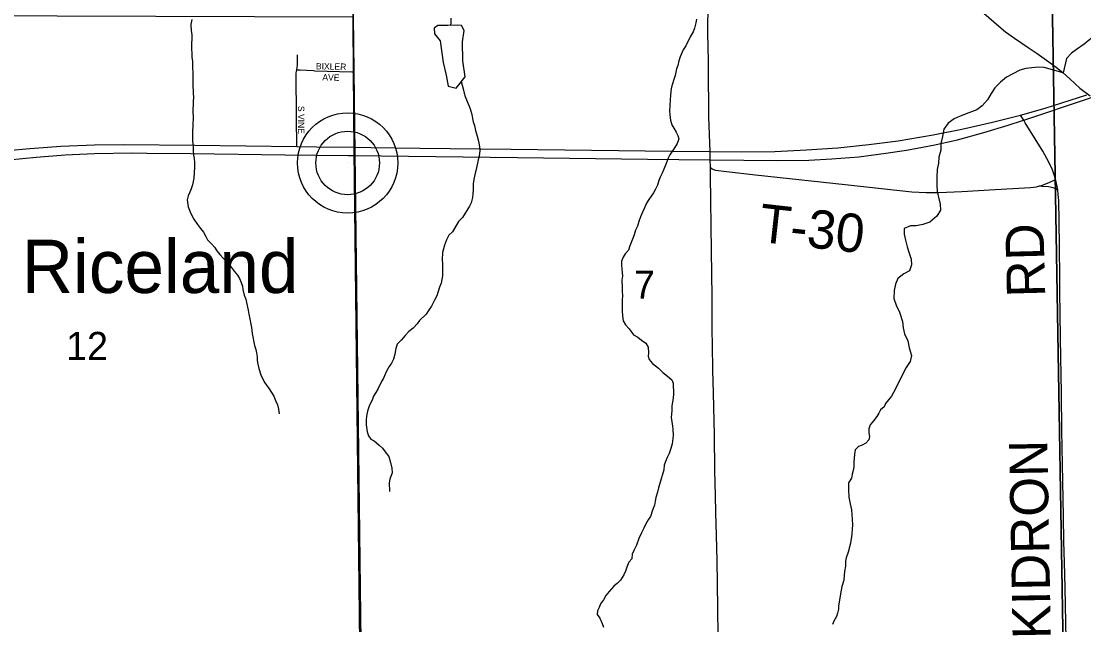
# Model space of a CAD drawing. Extents: x 1985906 to 2360102, y 891258 to 1222054.
# Drawn here: x 2169342 to 2177669, y 1015827 to 1020555 of the extents above; entities that cross this region are included whole.
import ezdxf

# ---------------------------------------------------------------- set-up
doc = ezdxf.new("R2010")
doc.units = 0
for name, color, linetype in [('GM_X_County_Road', 7, 'Continuous'), ('GM_X_County_Road_Text', 7, 'Continuous'), ('GM_X_Major_River', 7, 'Continuous'), ('GM_X_Minor_Lake', 7, 'Continuous'), ('GM_X_Minor_River', 7, 'Continuous'), ('GM_X_Section', 7, 'Continuous'), ('GM_X_Section_Text', 7, 'Continuous'), ('GM_X_State_Route', 7, 'Continuous'), ('GM_X_Township', 7, 'Continuous'), ('GM_X_Township_Road', 7, 'Continuous'), ('GM_X_Township_Road_Text', 7, 'Continuous'), ('GM_X_Township_Subdivision', 7, 'Continuous'), ('GM_X_Township_Subdivision_Text', 7, 'Continuous'), ('GM_X_Unincorporated', 7, 'Continuous'), ('GM_X_Unincorporated_Location', 7, 'Continuous'), ('GM_X_Unincorporated_Text', 7, 'Continuous'), ('GM_X_US_Route', 7, 'Continuous')]:
    doc.layers.add(name, color=color, linetype=linetype)

msp = doc.modelspace()

# ---------------------------------------------------------------- linework, layer by layer
at = {"layer": 'GM_X_County_Road'}
for points in [[(2177198.5, 1019780.3), (2177173.7, 1019820.4)], [(2177448.3, 1019315.5), (2177440.4, 1019344.3), (2177423.8, 1019391), (2177403.7, 1019436.2), (2177380.9, 1019480.1), (2177348.6, 1019537.3), (2177210.7, 1019760.4), (2177198.5, 1019780.3)], [(2177464.8, 1019234.8), (2177463.1, 1019248), (2177453.5, 1019296.6), (2177448.3, 1019315.5)], [(2177540.7, 1014926.6), (2177541, 1014986.7), (2177538.5, 1015150.8), (2177535.4, 1015314.8), (2177533.5, 1015478.7), (2177530.6, 1015708.3), (2177523.1, 1016118.2), (2177518.4, 1016315), (2177513.6, 1016478.9), (2177510.9, 1016675.4), (2177502.5, 1017085.2), (2177497.8, 1017347.5), (2177493.9, 1017642.7), (2177486, 1018069), (2177484.4, 1018265.8), (2177482.8, 1018429.8), (2177481.8, 1018544.4), (2177478.5, 1018789.7), (2177476.9, 1018986), (2177473.7, 1019149.8), (2177469.6, 1019199), (2177464.8, 1019234.8)]]:
    msp.add_lwpolyline(points, dxfattribs=at)
at = {"layer": 'GM_X_Major_River'}
msp.add_lwpolyline([(2176209.6, 1021182.2), (2176272.1, 1021132.6), (2176328.5, 1021093), (2176369, 1021041.2), (2176447.8, 1020965.7), (2176506.2, 1020918.1), (2176566.8, 1020864.5), (2176641.4, 1020803), (2176701.9, 1020757.4), (2176760.3, 1020711.8), (2176836.9, 1020658.3), (2176903.5, 1020602.7), (2176986.2, 1020531.3), (2177054.8, 1020471.7), (2177125.3, 1020422.2), (2177183.7, 1020382.6), (2177234.1, 1020348.9), (2177304.6, 1020303.4), (2177377.1, 1020249.9), (2177453.7, 1020194.4), (2177508.1, 1020150.7), (2177558.6, 1020105.1), (2177639.3, 1020031.6), (2177720, 1019970.1)], dxfattribs=at)
at = {"layer": 'GM_X_Minor_Lake'}
for points in [[(2172579.3, 1020501.7), (2172579.6, 1020455.6), (2172626.1, 1020401.8), (2172649.4, 1020231.7), (2172672.1, 1020133.7), (2172686.8, 1020047.6), (2172751, 1020030.1), (2172820.4, 1020120.8), (2172803.5, 1020244.9), (2172800.4, 1020393.2), (2172813.7, 1020483.5), (2172793.4, 1020521.4), (2172763.4, 1020523.2)], [(2172763.4, 1020523.2), (2172685.4, 1020522.6), (2172634.7, 1020522.6), (2172607.8, 1020520.6), (2172579.3, 1020501.7)]]:
    msp.add_lwpolyline(points, dxfattribs=at)
at = {"layer": 'GM_X_Minor_River'}
for points in [[(2170679.8, 1020569.4), (2170672.1, 1020529.2), (2170674.6, 1020481.1), (2170678.8, 1020451), (2170679.1, 1020418.9), (2170675.5, 1020374.7), (2170677.8, 1020334.5)], [(2172709.5, 1020579.9), (2172707.8, 1020545.8), (2172707.3, 1020522.8)], [(2174632.9, 1020571.5), (2174629.1, 1020543.4), (2174617.4, 1020501.1), (2174607.6, 1020472.9), (2174583.8, 1020432.6), (2174550.3, 1020362), (2174528.5, 1020331.7), (2174504.9, 1020277.3), (2174495.1, 1020245.1), (2174487.4, 1020208.9), (2174477.6, 1020182.8), (2174465.9, 1020130.4), (2174456.2, 1020098.3), (2174446.4, 1020066), (2174438.6, 1020039.9), (2174432.8, 1020009.7), (2174429.1, 1019971.5), (2174427.4, 1019943.4), (2174425.9, 1019887.2), (2174422.1, 1019855), (2174424.4, 1019818.9), (2174430.8, 1019780.8), (2174441.1, 1019742.8), (2174455.4, 1019716.8), (2174473.7, 1019686.8), (2174488, 1019658.8), (2174496.3, 1019632.8), (2174482.5, 1019598.5), (2174460.7, 1019562.2), (2174425, 1019507.7), (2174411.2, 1019481.5), (2174395.5, 1019441.2), (2174377.8, 1019396.9), (2174364, 1019364.7), (2174350.2, 1019334.4), (2174338.4, 1019306.2), (2174328.7, 1019272), (2174312.9, 1019239.8), (2174297.1, 1019211.5), (2174261.4, 1019159), (2174243.5, 1019130.8), (2174225.8, 1019092.5)], [(2177780.6, 1020469), (2177716.6, 1020411.8), (2177672.9, 1020375.3), (2177611.3, 1020332.6), (2177573.6, 1020306.1), (2177534, 1020263.6), (2177508.1, 1020150.7)], [(2170677.8, 1020334.5), (2170680.1, 1020306.4), (2170680.3, 1020274.3), (2170684.6, 1020240.2), (2170685.8, 1020103.7), (2170688.1, 1020065.6), (2170688.8, 1019989.3), (2170691, 1019959.2), (2170689.3, 1019927), (2170689.5, 1019900.9), (2170687.8, 1019866.8), (2170688.5, 1019784.5), (2170686.7, 1019758.4), (2170687, 1019728.3), (2170685.2, 1019700.2), (2170683.6, 1019654), (2170683.9, 1019615.8), (2170688.3, 1019577.7), (2170690.6, 1019539.6), (2170692.9, 1019505.4), (2170697.1, 1019479.4), (2170699.4, 1019449.3), (2170699.7, 1019409.1), (2170698, 1019371), (2170694.4, 1019326.8), (2170690.6, 1019300.6), (2170684.8, 1019272.5), (2170675, 1019242.3), (2170663.2, 1019216.1), (2170651.4, 1019187.9), (2170641.6, 1019155.7), (2170650.1, 1019101.5), (2170670.6, 1019049.5), (2170695.1, 1019003.5), (2170723.6, 1018963.6), (2170747.9, 1018931.7), (2170770.3, 1018901.8), (2170788.6, 1018869.8), (2170802.9, 1018841.8), (2170833.3, 1018811.9), (2170855.6, 1018786), (2170875.9, 1018756), (2170898.2, 1018728.1), (2170926.6, 1018696.2), (2170959, 1018664.4), (2170979.3, 1018638.4), (2171011.8, 1018596.5), (2171036.1, 1018566.6), (2171052.4, 1018540.7), (2171064.7, 1018508.6), (2171075, 1018480.6), (2171079.2, 1018452.5), (2171089.6, 1018408.4), (2171102, 1018378.4), (2171108.2, 1018352.4), (2171120.7, 1018292.2), (2171125, 1018260.2), (2171133.4, 1018224.1), (2171141.8, 1018182), (2171146, 1018155.9), (2171152.4, 1018109.8), (2171156.7, 1018083.7), (2171165, 1018041.6), (2171171.3, 1018015.6), (2171179.6, 1017983.5), (2171185.8, 1017957.5), (2171190.1, 1017927.4), (2171192.4, 1017897.3), (2171196.6, 1017869.2), (2171204.9, 1017835.2), (2171219.4, 1017785.1), (2171233.7, 1017755.1), (2171252.1, 1017723.1), (2171284.6, 1017675.2), (2171302.9, 1017647.2), (2171321.2, 1017617.3), (2171335.5, 1017585.2), (2171349.9, 1017549.2), (2171358.2, 1017517.2), (2171364.5, 1017479.1)], [(2177508.1, 1020150.7), (2177358.6, 1020193.8), (2177314.4, 1020195.6), (2177262.2, 1020189.3), (2177213.9, 1020185), (2177167.8, 1020170.7), (2177063.6, 1020118), (2177017.6, 1020077.6), (2176971.6, 1020033.2), (2176943.7, 1019988.9), (2176913.8, 1019940.6), (2176873.9, 1019892.3), (2176829.9, 1019861.9), (2176767.7, 1019837.5), (2176701.5, 1019811.1), (2176653.4, 1019790.8), (2176607.4, 1019756.4), (2176573.5, 1019710.1), (2176561.8, 1019651.8), (2176548, 1019597.6), (2176548.3, 1019545.5), (2176534.5, 1019491.2), (2176530.8, 1019443.1), (2176521, 1019394.9), (2176517.3, 1019334.7), (2176517.7, 1019272.5), (2176520, 1019218.4), (2176534.3, 1019166.3), (2176544.6, 1019122.2), (2176546.9, 1019076.1), (2176517, 1019027.8), (2176463, 1018981.4), (2176406.9, 1018963), (2176356.7, 1018952.7), (2176310.4, 1018952.4), (2176260.3, 1018932.1), (2176260.6, 1018886), (2176272.9, 1018839.9), (2176285.2, 1018787.8), (2176301.6, 1018737.8), (2176315.9, 1018691.7), (2176320.2, 1018647.6), (2176302.4, 1018599.4), (2176258.3, 1018575.1), (2176212.3, 1018538.7), (2176192.4, 1018494.5), (2176182.7, 1018446.3), (2176181, 1018384.1), (2176199.4, 1018332), (2176223.8, 1018276), (2176248.3, 1018201.9), (2176252.6, 1018153.8), (2176265, 1018105.8), (2176291.4, 1018051.7), (2176301.8, 1017995.6), (2176318.2, 1017937.6), (2176308.4, 1017889.4), (2176276.5, 1017843.1), (2176178.8, 1017647.8)], [(2172790.8, 1020082.1), (2172804.5, 1020026.6), (2172812.8, 1019992.5), (2172821.1, 1019964.5), (2172837.5, 1019926.5), (2172851.8, 1019890.4), (2172864.1, 1019860.4), (2172872.5, 1019824.4), (2172878.7, 1019794.3), (2172885, 1019766.2), (2172893.3, 1019738.2), (2172901.6, 1019698.1), (2172916.1, 1019654.1), (2172926.4, 1019616), (2172932.8, 1019571.9)], [(2172932.8, 1019571.9), (2172935.1, 1019543.8), (2172931.5, 1019497.6), (2172923.7, 1019469.4), (2172908.3, 1019393), (2172900.5, 1019364.8), (2172888.8, 1019314.5), (2172883.1, 1019280.3), (2172883.4, 1019240.2), (2172881.8, 1019200), (2172878, 1019173.9), (2172868.3, 1019131.7), (2172854.5, 1019105.4), (2172801, 1019018.7), (2172769.2, 1018986.3), (2172721.7, 1018905.6), (2172693.8, 1018879.3), (2172676, 1018843), (2172660.3, 1018800.7), (2172644.7, 1018744.3), (2172641.2, 1018686.1), (2172643.5, 1018658), (2172644, 1018587.7), (2172642.3, 1018561.6), (2172632.7, 1018503.3), (2172620.9, 1018473.1), (2172599.4, 1018402.7), (2172583.6, 1018376.4), (2172558, 1018322), (2172538.1, 1018295.8), (2172514.3, 1018259.4), (2172464.5, 1018210.8), (2172444.7, 1018184.6), (2172414.9, 1018150.2), (2172380.9, 1018125.8), (2172351.1, 1018093.4), (2172319.3, 1018057.1), (2172289.5, 1018024.7), (2172277.7, 1017992.5), (2172270, 1017948.2), (2172258.3, 1017908), (2172244.5, 1017877.8), (2172224.7, 1017849.5), (2172204.9, 1017813.2), (2172181.3, 1017758.8), (2172165.4, 1017732.5), (2172139.8, 1017678.1), (2172120, 1017645.8), (2172102.2, 1017617.6), (2172092.4, 1017587.4), (2172072.7, 1017547.1), (2172057, 1017500.8), (2172047.3, 1017462.5), (2172045.5, 1017430.4), (2172045.8, 1017394.3), (2172054.4, 1017338.1), (2172062.6, 1017308.1), (2172082.9, 1017282.1), (2172109.1, 1017268.3), (2172147.6, 1017234.5), (2172173.9, 1017210.6), (2172194.2, 1017182.7), (2172222.6, 1017144.7), (2172235.1, 1017098.7), (2172245.5, 1017054.6), (2172247.8, 1017018.5), (2172232.1, 1016968.1), (2172226.4, 1016938), (2172226.9, 1016871.7)], [(2174225.8, 1019092.5), (2174212, 1019060.3), (2174196.3, 1019022), (2174182.5, 1018985.7), (2174172.8, 1018949.5), (2174157, 1018917.3), (2174145.3, 1018881), (2174131.5, 1018846.8), (2174111.9, 1018794.4), (2174100.1, 1018762.2), (2174076.3, 1018733.9), (2174058.4, 1018705.7), (2174046.6, 1018675.4), (2174046.9, 1018643.3), (2174049.2, 1018613.2), (2174051.4, 1018587.2), (2174053.7, 1018557), (2174049.9, 1018526.9), (2174050.4, 1018472.7), (2174052.6, 1018440.6), (2174052.9, 1018404.4), (2174051.2, 1018372.3), (2174052, 1018284), (2174054.3, 1018247.9), (2174060.6, 1018207.8), (2174079, 1018175.8), (2174105.3, 1018145.9), (2174139.9, 1018098), (2174174.1, 1018080.2), (2174202.4, 1018056.3), (2174236.8, 1018032.5), (2174255.1, 1018002.5), (2174257.5, 1017958.4), (2174255.7, 1017932.3), (2174261.9, 1017906.2), (2174290.3, 1017874.3), (2174336.8, 1017836.6), (2174371.2, 1017804.7), (2174405.6, 1017774.9), (2174440, 1017747), (2174452.2, 1017719), (2174453, 1017632.7), (2174451.2, 1017604.6), (2174445.5, 1017570.4), (2174441.7, 1017542.3), (2174442, 1017506.1), (2174438.2, 1017478), (2174436.5, 1017449.9), (2174440.7, 1017417.8), (2174445, 1017383.7), (2174449.3, 1017355.6), (2174451.7, 1017313.5), (2174447.9, 1017285.3), (2174442.2, 1017245.1), (2174432.5, 1017208.9), (2174420.8, 1017168.7), (2174405, 1017136.4), (2174391.2, 1017106.2), (2174381.4, 1017078), (2174377.7, 1017041.8), (2174366, 1016995.5), (2174356.2, 1016969.4), (2174336.7, 1016898.9), (2174329, 1016866.7), (2174315.3, 1016824.5), (2174311.5, 1016796.3), (2174305.7, 1016764.2), (2174290, 1016723.9), (2174274.4, 1016675.6), (2174256.5, 1016649.3), (2174234.7, 1016613), (2174220.9, 1016584.8), (2174203.2, 1016546.5), (2174183.5, 1016504.2), (2174163.8, 1016449.8), (2174146.1, 1016415.5), (2174130.3, 1016381.3), (2174126.6, 1016343.1), (2174102.7, 1016316.8), (2174089, 1016278.5), (2174077.2, 1016246.3), (2174063.4, 1016218.1), (2174039.7, 1016177.7), (2174013.8, 1016153.4), (2173985.9, 1016129.1), (2173950.1, 1016086.7), (2173924.3, 1016056.3), (2173904.5, 1016022), (2173880.6, 1015991.7), (2173870.8, 1015963.5), (2173859, 1015937.3), (2173855.3, 1015907.2), (2173877.6, 1015879.3), (2173894, 1015837.2), (2173906.3, 1015809.2)], [(2176178.8, 1017647.8), (2176161.6, 1017618.5), (2176139.7, 1017590.2), (2176115.9, 1017559.9), (2176104.1, 1017533.7), (2176076.1, 1017511.4), (2176062.3, 1017485.2), (2176046.5, 1017459), (2176020.7, 1017424.6), (2175994.8, 1017392.3), (2175985.1, 1017362.1), (2175985.3, 1017332), (2175989.6, 1017301.9), (2175985.8, 1017275.8), (2175961.9, 1017249.5), (2175931.9, 1017233.2), (2175903.9, 1017224.9), (2175878.1, 1017196.6), (2175872.3, 1017164.4), (2175866.8, 1017098.1), (2175867.1, 1017064), (2175861.3, 1017035.8), (2175853.6, 1017005.7), (2175847.8, 1016975.5), (2175826, 1016939.2), (2175824.3, 1016911), (2175824.5, 1016884.9), (2175827, 1016826.7), (2175837.5, 1016774.6), (2175849.9, 1016726.5), (2175854.5, 1016654.3), (2175856.9, 1016608.1), (2175855.2, 1016580), (2175851.5, 1016537.8), (2175840.1, 1016465.4), (2175822.6, 1016395), (2175806.9, 1016352.7), (2175803.1, 1016326.6), (2175801.4, 1016286.4), (2175793.8, 1016244.2), (2175792, 1016216.1), (2175788.3, 1016175.9), (2175772.7, 1016127.6), (2175766.9, 1016097.4), (2175757.4, 1016039.1), (2175751.6, 1016004.9), (2175747.8, 1015976.8), (2175746.1, 1015950.7), (2175740.3, 1015918.5), (2175732.5, 1015892.4), (2175710.7, 1015856), (2175698.9, 1015829.8)]]:
    msp.add_lwpolyline(points, dxfattribs=at)
at = {"layer": 'GM_X_Section'}
for points in [[(2171939.8, 1020863), (2177420.1, 1020896), (2177510.9, 1015487.3), (2172009.3, 1015418.1), (2172003.2, 1015692.2), (2171943.9, 1020590.8)], [(2177420.1, 1020896), (2182857, 1020741), (2182923.5, 1015372.1), (2180741.3, 1015458.5), (2177510.9, 1015487.3)], [(2166528.3, 1020607.7), (2171943.9, 1020590.8), (2172003.2, 1015692.2), (2166548.2, 1015362.6)]]:
    msp.add_lwpolyline(points, close=True, dxfattribs=at)
at = {"layer": 'GM_X_State_Route'}
msp.add_lwpolyline([(2171952.4, 1019503), (2171952.4, 1019512.1), (2171952.3, 1019568.3), (2171952.2, 1019765.4), (2171949.9, 1020052.1), (2171948.8, 1020158.4), (2171947.5, 1020292.8), (2171946.8, 1020357.6), (2171945.9, 1020532.8), (2171944.5, 1020628.4), (2171941.8, 1020965.7), (2171937.1, 1021523.8), (2171931.9, 1022098.2), (2171929.6, 1022442.7), (2171926.2, 1022885.9), (2171924, 1023164.8), (2171921, 1023493.1), (2171914.7, 1024222.4)], dxfattribs=at)
at = {"layer": 'GM_X_Township'}
for points in [[(2177799.9, 994032), (2174813.9, 994019.4), (2172149.7, 993984.9), (2172123.2, 995676.9), (2172090.4, 999358.1), (2172068.5, 1004681), (2172011.5, 1014316.1), (2171951.8, 1019539.4), (2171946, 1020163.9), (2171903.6, 1026111.4), (2173808.9, 1026114.5), (2177595.5, 1026120.2), (2180901.6, 1026116.5)], [(2171903.6, 1026111.4), (2171946, 1020163.9), (2171951.8, 1019539.4), (2172011.5, 1014316.1), (2172068.5, 1004681), (2172090.4, 999358.1), (2172123.2, 995676.9)]]:
    msp.add_lwpolyline(points, dxfattribs=at)
at = {"layer": 'GM_X_Township_Road'}
for points in [[(2174740.2, 1019535.5), (2174731.8, 1019803.3), (2174730, 1019901.8), (2174729.4, 1020098.4), (2174727.3, 1020245.9), (2174724, 1020459), (2174724.6, 1020704.9), (2174727.2, 1021115), (2174727.5, 1021377.6), (2174730.3, 1021656.4), (2174732.7, 1021902.4), (2174736.3, 1022197.8), (2174744.6, 1022345.4), (2174767, 1022604.1)], [(2174741.9, 1019470.2), (2174740.2, 1019535.5)], [(2174743.2, 1019410.8), (2174741.9, 1019470.2)], [(2174743.2, 1019410.8), (2174747.7, 1019406.5), (2174757.7, 1019397.8), (2174767.7, 1019392.5), (2174784.3, 1019389.5), (2174869.8, 1019377.5), (2175097.8, 1019351.8), (2175798.8, 1019276.4), (2176320.5, 1019220), (2176434.6, 1019212.2), (2176532.6, 1019212.3), (2176712.5, 1019222.6), (2176974.2, 1019237.6), (2177250.9, 1019252.4), (2177298.2, 1019259.1), (2177321.7, 1019264.9)], [(2174833.5, 1014478.5), (2174832.4, 1014526.5), (2174826.6, 1014756.1), (2174810.8, 1015445), (2174804.9, 1015740.3), (2174801.2, 1015953.4), (2174797.5, 1016150.2), (2174795.6, 1016330.8), (2174790.3, 1016526.9), (2174786, 1016707.4), (2174784.2, 1016838.6), (2174778.9, 1017035.6), (2174773.9, 1017314.2), (2174766.6, 1017641.9), (2174763.4, 1017822.4), (2174758.3, 1018019.1), (2174757, 1018134), (2174755.9, 1018396.3), (2174751.1, 1018757), (2174744.6, 1019347.3), (2174743.2, 1019410.8)], [(2177321.7, 1019264.9), (2177345, 1019270.7), (2177403.7, 1019293.9), (2177435.9, 1019309.5), (2177448.3, 1019315.5)], [(2177321.7, 1019264.9), (2177340.6, 1019263.4), (2177393.7, 1019260.7), (2177406, 1019258.7), (2177417.2, 1019256.5), (2177426.7, 1019253.8), (2177435, 1019250.8), (2177452.8, 1019241.2), (2177464.8, 1019234.8)]]:
    msp.add_lwpolyline(points, dxfattribs=at)
at = {"layer": 'GM_X_Township_Subdivision'}
for points in [[(2171500.8, 1020174.5), (2171501.3, 1020177.9), (2171504.3, 1020193.3), (2171506.2, 1020212.8), (2171506.8, 1020237.1), (2171508, 1020282.3), (2171508.1, 1020292.9)], [(2171498.7, 1019920.9), (2171497.5, 1020029.2), (2171496.1, 1020095.5), (2171497.1, 1020141.8), (2171497.7, 1020150.4), (2171498.7, 1020161.3), (2171500.8, 1020174.5)], [(2171500.8, 1020174.5), (2171527, 1020173.2), (2171633.9, 1020168)], [(2171633.9, 1020168), (2171643.5, 1020167.5), (2171932.4, 1020158.9), (2171948.8, 1020158.4)], [(2171500.9, 1019574), (2171501.2, 1019587.8), (2171501.6, 1019618), (2171501.2, 1019635.7), (2171501, 1019677.3), (2171500.5, 1019696.1), (2171499.9, 1019716.5), (2171500.1, 1019736.2), (2171499.3, 1019766.5), (2171499.1, 1019799.5), (2171499.3, 1019865.2), (2171498.7, 1019920.9)]]:
    msp.add_lwpolyline(points, dxfattribs=at)
at = {"layer": 'GM_X_Unincorporated'}
for radius in [392.8, 249]:
    msp.add_circle((2171900.3, 1019444.8), radius, dxfattribs=at)
at = {"layer": 'GM_X_Unincorporated_Location'}
msp.add_line((2171900.3, 1019444.8), (2171900.3, 1019444.8), dxfattribs=at)
at = {"layer": 'GM_X_US_Route'}
for points in [[(2169234.7, 1019541.2), (2169408.3, 1019558), (2169653.7, 1019575.2), (2169915.9, 1019586.7), (2170145.5, 1019589.5), (2170703.4, 1019583.5), (2171500.9, 1019574), (2171655.1, 1019572.1), (2171952.3, 1019568.3), (2172081.4, 1019566.6), (2172465.9, 1019560.2), (2173180.9, 1019553.9), (2174231.2, 1019540.7), (2174448.2, 1019538.3), (2174740.2, 1019535.5), (2174985.6, 1019533.2), (2175248.7, 1019534.9), (2175494.9, 1019546.8), (2175740.5, 1019563.4), (2175985.9, 1019588.9), (2176213.3, 1019619.3), (2176488.7, 1019664.6), (2176714.3, 1019709.8), (2176954.7, 1019764.5), (2177161.8, 1019817), (2177173.7, 1019820.4), (2177367.6, 1019875.3), (2177694.1, 1019978.9)], [(2171952.4, 1019503), (2173232.3, 1019487.7), (2174249.7, 1019474.9), (2174741.9, 1019470.2), (2175268.3, 1019465.1), (2175514.3, 1019467.9), (2175694, 1019476.1), (2175905.7, 1019493.3), (2176118.5, 1019520.8), (2176280.4, 1019544.4), (2176487.9, 1019584.2), (2176680.5, 1019626.9), (2176887.1, 1019683.3), (2177075.9, 1019740.9), (2177190.1, 1019777.6), (2177198.5, 1019780.3), (2177324.2, 1019820.7), (2177853.1, 1019998.2)], [(2169245.2, 1019468.8), (2169458.1, 1019491.3), (2169687.3, 1019508.6), (2169917.1, 1019518.1), (2170212.6, 1019523), (2170325.8, 1019521.7)], [(2170325.8, 1019521.7), (2170672.2, 1019517.7), (2171410.7, 1019509.1), (2171903, 1019503.6), (2171952.4, 1019503)]]:
    msp.add_lwpolyline(points, dxfattribs=at)

# ---------------------------------------------------------------- texts
at = {"layer": 'GM_X_County_Road_Text'}
for s, rotation, p in [('RD', 91.4574, (2177367.7, 1018396.2)), ('KIDRON', 91.04057, (2177411.6, 1015717.6))]:
    msp.add_text(s, height=300, rotation=rotation, dxfattribs=at).set_placement(p)
at = {"layer": 'GM_X_Section_Text'}
for s, p in [('7', (2174143.8, 1018381.2)), ('12', (2169693.2, 1017900.5))]:
    msp.add_text(s, height=221, rotation=0.00001, dxfattribs=at).set_placement(p)
at = {"layer": 'GM_X_Township_Road_Text'}
msp.add_text('T-30', height=300, rotation=353.62085, dxfattribs=at).set_placement((2175113.4, 1018828.6))
at = {"layer": 'GM_X_Township_Subdivision_Text'}
for s, rotation, p in [('BIXLER', 358.85485, (2171651.4, 1020178.3)), ('AVE', 358.02611, (2171701.4, 1020092.3)), ('S VINE', 270, (2171511, 1019891.7))]:
    msp.add_text(s, height=50, rotation=rotation, dxfattribs=at).set_placement(p)
at = {"layer": 'GM_X_Unincorporated_Text'}
msp.add_text('Riceland', height=417, rotation=0.00001, dxfattribs=at).set_placement((2169345.6, 1018426.3))

doc.saveas('drawing.dxf')
